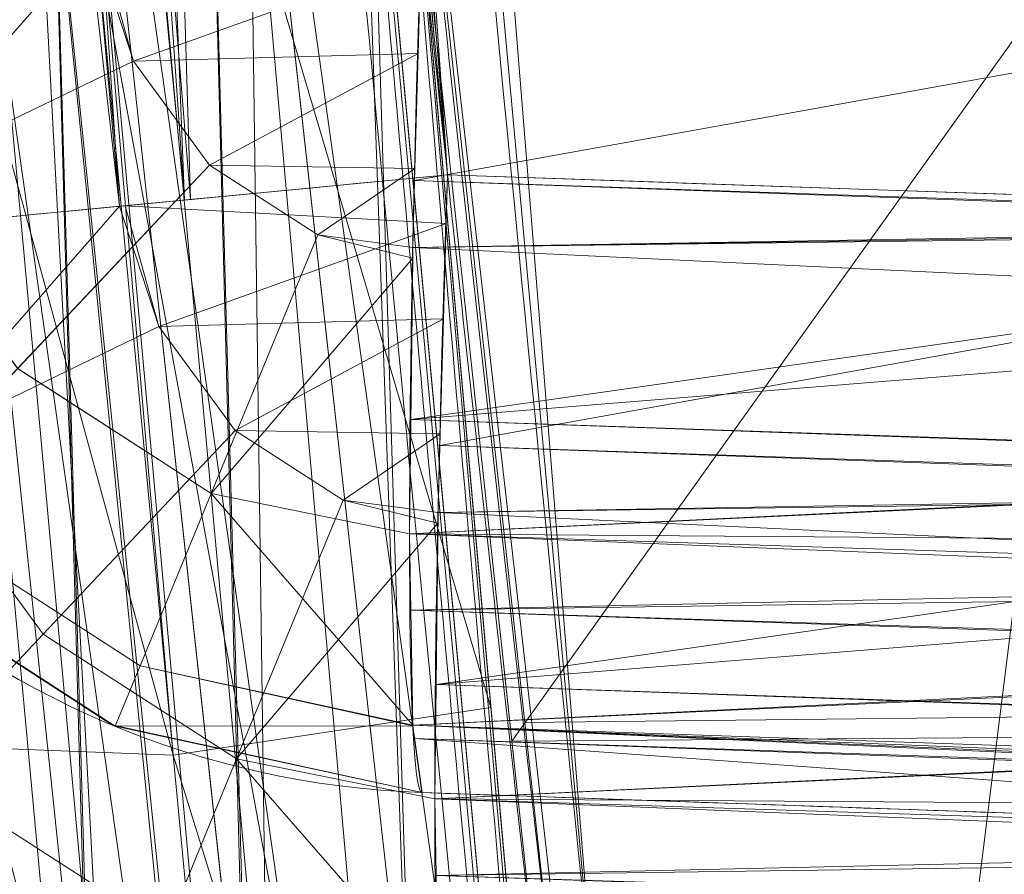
# Model space of a CAD drawing. Header units: millimetres. Extents: x -71 to 71, y -145 to 145.
# Tile 176 of 497: x -57.093 to -56.76, y -5.705 to -5.416. Entities that reach past the tile are written whole.
import ezdxf

# ---------------------------------------------------------------- set-up
doc = ezdxf.new("R2010")
doc.units = ezdxf.units.MM
doc.layers.add('1', color=7, linetype='CONTINUOUS')

msp = doc.modelspace()

# ---------------------------------------------------------------- linework, layer by layer
at = {"layer": '1', "color": 163, "linetype": 'Continuous', "lineweight": 13}
msp.add_line((-56.9571132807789, -5.677530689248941, -23.4991241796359), (-56.9571132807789, -5.677530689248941, -24.5493552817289), dxfattribs=at)
at = {"layer": '1', "color": 163, "linetype": 'Continuous', "lineweight": 13, "extrusion": (-5.23961264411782e-15, 1.156482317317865e-14, -1)}
msp.add_circle((0, 2.781752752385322e-14, 144.004626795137), 61.0180546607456, dxfattribs=at)
at = {"layer": '1', "color": 163, "linetype": 'Continuous', "lineweight": 13}
msp.add_circle((4.472976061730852e-13, 3.150668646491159e-12, -145), 60.4433756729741, dxfattribs=at)
at = {"layer": '1', "color": 163, "linetype": 'Continuous', "lineweight": 13, "extrusion": (-0.9987867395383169, 0.03487840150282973, 0.03476414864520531)}
msp.add_arc((7.361846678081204, -26.50648736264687, 55.83654883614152), 0.3, 270.2575506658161, 0, dxfattribs=at)
at = {"layer": '1', "color": 163, "linetype": 'Continuous', "lineweight": 13, "extrusion": (-0.9987867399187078, 0.03487840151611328, -0.0347641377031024)}
msp.add_arc((7.361846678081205, -21.51294955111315, 57.50691308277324), 0.3, 359.9999999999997, 89.74243129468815, dxfattribs=at)
at = {"layer": '1', "color": 163, "linetype": 'Continuous', "lineweight": 13}
for centre, start in [((-56.94664343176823, -5.377713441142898, -23.4991241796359), 185.3946855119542), ((-56.94664343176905, -5.37771344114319, -24.54935528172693), 185.3946855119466)]:
    msp.add_arc(centre, 0.3, start, 268.0000000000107, dxfattribs=at)
at = {"layer": '1', "color": 163, "linetype": 'Continuous', "lineweight": 13, "extrusion": (0.09558465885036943, -0.9954213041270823, 1.68046785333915e-05)}
msp.add_arc((-57.19999999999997, -30.69514159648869, -0.0005158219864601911), 0.3, 92.0091108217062, 180, dxfattribs=at)
at = {"layer": '1', "color": 163, "linetype": 'Continuous', "lineweight": 13, "extrusion": (-0.09558465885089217, 0.9954213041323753, 1.648514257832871e-05)}
msp.add_arc((57.19999999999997, -31.84220434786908, -0.0005249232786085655), 0.3, 272.0091125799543, 0, dxfattribs=at)
at = {"layer": '1', "color": 163, "linetype": 'Continuous', "lineweight": 13, "extrusion": (-0.9987868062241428, 0.03487840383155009, -0.03476223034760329)}
msp.add_arc((7.451222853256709, -28.70513324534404, 57.74535757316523), 0.3, 3.220160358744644e-13, 89.73928767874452, dxfattribs=at)
at = {"layer": '1', "color": 163, "linetype": 'Continuous', "lineweight": 13, "extrusion": (-0.9987868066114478, 0.0348784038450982, 0.03476221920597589)}
msp.add_arc((7.45122285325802, -33.79441520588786, 55.57142032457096), 0.3, 270.2607306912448, 0, dxfattribs=at)
at = {"layer": '1', "color": 163, "linetype": 'Continuous', "lineweight": 13, "extrusion": (0, 0, -1)}
for centre in [(56.93809860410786, -5.467442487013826, 31.84220435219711), (56.9380986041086, -5.4674424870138, 30.6951416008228)]:
    msp.add_arc(centre, 0.3, 272.0000000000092, 354.5150285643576, dxfattribs=at)
at = {"layer": '1', "color": 163, "linetype": 'Continuous', "lineweight": 13}
for points, knots in [([(-56.7869452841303, 0.541781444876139, -32.156675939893), (-56.7918971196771, 0.0228468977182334, -32.15667401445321), (-56.7897335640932, -0.496204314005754, -32.1566757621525), (-56.7694181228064, -1.63238404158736, -32.1566859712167), (-56.7483076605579, -2.24959055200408, -32.1566956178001), (-56.6826960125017, -3.54769393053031, -32.1567239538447), (-56.6359562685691, -4.228670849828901, -32.1567434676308), (-56.5603344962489, -5.10015836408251, -32.1567759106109), (-56.5427268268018, -5.29176102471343, -32.15678351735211), (-56.5241459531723, -5.48326676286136, -32.1567916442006)], [0, 0, 0, 0, 0.258036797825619, 0.258036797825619, 0.565034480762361, 0.565034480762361, 0.904339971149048, 0.904339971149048, 1, 1, 1, 1]), ([(-56.9485684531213, -5.46844288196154, -32.1420199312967), (-56.9986130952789, -4.94718059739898, -32.1420116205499), (-57.04150558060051, -4.42518209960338, -32.1420051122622), (-57.1193468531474, -3.2865532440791, -32.1419931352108), (-57.1514984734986, -2.66960108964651, -32.1419880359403), (-57.1958156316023, -1.43481741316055, -32.141979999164), (-57.2079764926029, -0.81682362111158, -32.1419770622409), (-57.2109652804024, 0.0431067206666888, -32.1419755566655), (-57.2102712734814, 0.285099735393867, -32.1419754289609), (-57.2080423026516, 0.527073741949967, -32.1419756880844)], [0, 0, 0, 0, 0.261666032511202, 0.261666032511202, 0.570298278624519, 0.570298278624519, 0.879092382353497, 0.879092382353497, 1, 1, 1, 1]), ([(-57.17595859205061, -1.98704180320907, -30.3953648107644), (-57.170824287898, -2.13480517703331, -30.3953639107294), (-57.16511722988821, -2.28254976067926, -30.3953628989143), (-57.1408184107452, -2.854150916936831, -30.3953585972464), (-57.1180831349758, -3.27785872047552, -30.3953546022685), (-57.0632042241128, -4.12450684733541, -30.39534524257), (-57.0310595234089, -4.5474996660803, -30.3953398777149), (-56.9797282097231, -5.13625033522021, -30.3953312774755), (-56.9645113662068, -5.30238221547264, -30.3953287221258), (-56.9485684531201, -5.46844278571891, -30.3953260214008)], [0, 0, 0, 0, 0.127114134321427, 0.127114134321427, 0.491889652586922, 0.491889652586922, 0.856575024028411, 0.856575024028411, 1, 1, 1, 1]), ([(-56.7116086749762, -7.837777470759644, 2.21052546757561), (-56.71057128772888, -7.837813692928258, 2.030500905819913), (-56.71266593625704, -7.811314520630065, 1.764950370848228), (-56.7223029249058, -7.725098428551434, 1.419858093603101), (-56.7365768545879, -7.603429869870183, 1.080547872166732), (-56.76149677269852, -7.394918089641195, 0.6906881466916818), (-56.80179168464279, -7.051965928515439, 0.2729513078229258), (-56.84796809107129, -6.64062990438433, -0.06464760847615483), (-56.89774973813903, -6.167982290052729, -0.3178114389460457), (-56.94759471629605, -5.6544481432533, -0.4741302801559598), (-56.9941246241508, -5.125559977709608, -0.5271734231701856), (-57.03643298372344, -4.587494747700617, -0.4753507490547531), (-57.06562924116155, -4.164497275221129, -0.3481040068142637), (-57.08599078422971, -3.838423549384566, -0.1950592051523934), (-57.10365237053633, -3.533125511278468, -0.01278709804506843), (-57.12138318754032, -3.186660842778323, 0.2696885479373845), (-57.13359954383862, -2.901638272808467, 0.6157660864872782), (-57.14040714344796, -2.717972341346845, 0.9202214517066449), (-57.14547798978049, -2.563061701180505, 1.24634367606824), (-57.14845740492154, -2.433737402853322, 1.670166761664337), (-57.14788293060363, -2.397359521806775, 2.030609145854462), (-57.1468455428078, -2.397323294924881, 2.21052546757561)], [0, 0, 0, 0, 0.0625, 0.09375, 0.125, 0.1875, 0.25, 0.3125, 0.375, 0.4375, 0.5, 0.5625, 0.625, 0.65625, 0.6875, 0.75, 0.8125, 0.84375, 0.875, 0.9375, 1, 1, 1, 1]), ([(-57.14684554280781, -2.39732329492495, 2.21052546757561), (-57.1464528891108, -2.397309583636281, 2.590795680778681), (-57.14417866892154, -2.434471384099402, 3.345052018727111), (-57.13578244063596, -2.599510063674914, 4.457998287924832), (-57.12180289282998, -2.871469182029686, 5.551849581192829), (-57.10029697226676, -3.255550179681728, 6.629106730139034), (-57.0702074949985, -3.735013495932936, 7.647101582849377), (-57.01501899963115, -4.503290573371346, 8.934733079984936), (-56.95233017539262, -5.227115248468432, 9.823448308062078), (-56.8977019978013, -5.761522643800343, 10.36042499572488)], [0, 0, 0, 0, 0.125, 0.25, 0.375, 0.5, 0.625, 0.75, 1, 1, 1, 1]), ([(-57.05313883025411, -7.154668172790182, 2.21052544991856), (-57.05313883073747, -7.154668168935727, 2.145133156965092), (-57.05401633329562, -7.147687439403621, 2.014346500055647), (-57.05924650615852, -7.105860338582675, 1.75578496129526), (-57.07210998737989, -7.002311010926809, 1.443982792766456), (-57.09559345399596, -6.808838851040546, 1.101635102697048), (-57.12528153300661, -6.55601380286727, 0.8010758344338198), (-57.15923952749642, -6.253558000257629, 0.5506917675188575), (-57.19579904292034, -5.909891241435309, 0.3600622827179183), (-57.23319439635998, -5.537206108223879, 0.2386483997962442), (-57.26973158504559, -5.146661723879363, 0.1958158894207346), (-57.30341846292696, -4.755783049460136, 0.2381073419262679), (-57.33308037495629, -4.382248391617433, 0.3591193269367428), (-57.35838613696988, -4.037477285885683, 0.5495696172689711), (-57.37888971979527, -3.733915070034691, 0.8001023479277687), (-57.39472867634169, -3.480252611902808, 1.101026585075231), (-57.40608021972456, -3.286330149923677, 1.443757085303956), (-57.41185440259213, -3.18273975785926, 1.755742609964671), (-57.41415042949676, -3.140947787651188, 2.014345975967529), (-57.4145287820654, -3.133978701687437, 2.145133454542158), (-57.41452878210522, -3.13397870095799, 2.21052546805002)], [0, 0, 0, 0, 0.03125, 0.0625, 0.125, 0.1875, 0.25, 0.3125, 0.375, 0.4375, 0.5, 0.5625, 0.625, 0.6875, 0.75, 0.8125, 0.875, 0.9375, 0.96875, 1, 1, 1, 1]), ([(-57.1254445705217, -3.417444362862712, 2.21052546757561), (-57.12544421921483, -3.417444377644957, 1.98351067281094), (-57.1211214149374, -3.484219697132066, 1.653117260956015), (-57.10631454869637, -3.697559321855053, 1.255795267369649), (-57.09071129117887, -3.910991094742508, 0.9971400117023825), (-57.0705825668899, -4.169856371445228, 0.7857143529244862), (-57.0457347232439, -4.468499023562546, 0.6270618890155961), (-57.01725762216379, -4.786337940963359, 0.5314884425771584), (-56.98488096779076, -5.122622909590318, 0.4990928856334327), (-56.95057843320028, -5.453318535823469, 0.5322680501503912), (-56.914857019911, -5.774367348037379, 0.6300292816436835), (-56.87957413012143, -6.069982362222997, 0.7884645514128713), (-56.84659873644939, -6.32706753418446, 0.9996346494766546), (-56.81696754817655, -6.541362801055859, 1.260930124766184), (-56.79295070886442, -6.697890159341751, 1.553950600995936), (-56.77513805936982, -6.795925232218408, 1.877587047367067), (-56.76817424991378, -6.817600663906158, 2.098111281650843), (-56.7659400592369, -6.81752265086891, 2.21052546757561)], [0, 0, 0, 0, 0.125, 0.1875, 0.25, 0.3125, 0.375, 0.4375, 0.5, 0.5625, 0.625, 0.6875, 0.75, 0.8125, 0.875, 0.9375, 1, 1, 1, 1]), ([(-56.98108536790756, -5.118451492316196, 6.089096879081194), (-56.96667860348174, -5.297914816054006, 6.08903988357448), (-56.94420143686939, -5.562599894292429, 6.062569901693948), (-56.91276213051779, -5.906358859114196, 5.976837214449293), (-56.8884272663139, -6.160249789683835, 5.886075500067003), (-56.86451190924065, -6.400209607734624, 5.772803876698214), (-56.83316841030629, -6.703722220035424, 5.591244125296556), (-56.79535580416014, -7.052321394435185, 5.305878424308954), (-56.76371799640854, -7.333372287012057, 4.964667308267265), (-56.74266951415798, -7.519088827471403, 4.656022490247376), (-56.72992417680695, -7.633025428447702, 4.41583386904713), (-56.7201280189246, -7.723479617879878, 4.164326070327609), (-56.71135953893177, -7.811139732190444, 3.817076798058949), (-56.71003658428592, -7.837832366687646, 3.548539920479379), (-56.7116086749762, -7.837777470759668, 3.3684217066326)], [0, 0, 0, 0, 0.125, 0.1875, 0.25, 0.3125, 0.375, 0.5, 0.625, 0.6875, 0.75, 0.8125, 0.875, 1, 1, 1, 1]), ([(-56.9571132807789, -5.677530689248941, -24.5493552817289), (-56.8731684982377, -5.6804621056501, -24.5522770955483), (-56.789223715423, -5.68339352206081, -24.5551989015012), (-56.6276351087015, -5.68903632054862, -24.5608231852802), (-56.5499912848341, -5.691747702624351, -24.5635256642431), (-56.4723474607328, -5.69445908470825, -24.5662281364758)], [0, 0, 0, 0, 0.51949691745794, 0.51949691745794, 1, 1, 1, 1]), ([(-56.4723474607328, -5.69445908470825, -23.4822513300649), (-56.5499912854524, -5.69174770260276, -23.4849538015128), (-56.6276351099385, -5.68903632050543, -23.48765627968), (-56.78922371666, -5.683393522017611, -23.4932805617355), (-56.873168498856, -5.68046210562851, -23.4962023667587), (-56.9571132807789, -5.677530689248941, -23.4991241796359)], [0, 0, 0, 0, 0.480503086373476, 0.480503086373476, 1, 1, 1, 1])]:
    msp.add_open_spline(points, degree=3, knots=knots, dxfattribs=at)
for points in [[(-57.43604198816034, -2.711286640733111, 2.21052546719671), (-57.43604198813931, -2.711286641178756, 2.051314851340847), (-57.43454325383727, -2.743878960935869, 1.733180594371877), (-57.42764636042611, -2.885203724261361, 1.274842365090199), (-57.41592322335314, -3.112185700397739, 0.8521842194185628), (-57.39875051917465, -3.417210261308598, 0.4821716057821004), (-57.37542958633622, -3.789990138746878, 0.1810631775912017), (-57.34585152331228, -4.21381808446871, -0.04173136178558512), (-57.31052597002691, -4.671970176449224, -0.1797521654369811), (-57.26990141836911, -5.147746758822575, -0.226373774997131), (-57.22503697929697, -5.623055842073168, -0.1788722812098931), (-57.1781222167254, -6.079913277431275, -0.04030314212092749), (-57.13167282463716, -6.501986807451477, 0.1827833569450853), (-57.08815495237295, -6.872882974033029, 0.4839481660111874), (-57.05053049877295, -7.177118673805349, 0.8531019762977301), (-57.02142797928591, -7.403776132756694, 1.275063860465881), (-57.00289445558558, -7.544912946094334, 1.733189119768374), (-56.99852245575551, -7.577494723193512, 2.051310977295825), (-56.9985224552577, -7.57749472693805, 2.21052546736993)], [(-56.8656124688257, -6.484665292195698, 9.640692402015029), (-56.89105853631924, -6.258546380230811, 9.413492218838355), (-56.93657715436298, -5.830058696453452, 8.94188728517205), (-56.99108107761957, -5.257599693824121, 8.183707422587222), (-57.03417587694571, -4.754505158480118, 7.376363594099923), (-57.05644459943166, -4.465900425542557, 6.803032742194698), (-57.06613932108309, -4.334678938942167, 6.509544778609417)], [(-56.7659400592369, -6.817522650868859, 3.3684217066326), (-56.76745882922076, -6.817575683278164, 3.48057085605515), (-56.77325024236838, -6.795006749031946, 3.704828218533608), (-56.7894343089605, -6.697682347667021, 4.025473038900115), (-56.81268861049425, -6.538240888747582, 4.322477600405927), (-56.8412988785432, -6.326920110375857, 4.579183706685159), (-56.87447906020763, -6.065464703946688, 4.793201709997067), (-56.90957905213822, -5.77301386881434, 4.949199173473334), (-56.94601488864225, -5.450453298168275, 5.046925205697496), (-56.96948726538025, -5.230564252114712, 5.068742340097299), (-56.9810853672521, -5.118451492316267, 5.068797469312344)], [(-56.9985224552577, -7.57749472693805, 3.36842170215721), (-56.99852245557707, -7.577494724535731, 3.527775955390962), (-57.00284771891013, -7.545268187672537, 3.846287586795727), (-57.02138072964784, -7.404148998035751, 4.304933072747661), (-57.05059889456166, -7.176606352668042, 4.726870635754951), (-57.08828054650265, -6.871502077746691, 5.095847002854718), (-57.13184265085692, -6.500360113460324, 5.397459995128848), (-57.1784744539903, -6.077902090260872, 5.621074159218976), (-57.22528217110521, -5.620249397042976, 5.758310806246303), (-57.25515763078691, -5.303047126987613, 5.789283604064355), (-57.26941244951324, -5.144355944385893, 5.78928109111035)], [(-57.26941244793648, -5.144355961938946, 5.368613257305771), (-57.25762705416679, -5.275556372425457, 5.368611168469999), (-57.23305842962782, -5.538500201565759, 5.345908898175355), (-57.1949908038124, -5.918606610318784, 5.236541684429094), (-57.15786007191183, -6.266140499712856, 5.04729358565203), (-57.12360141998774, -6.570476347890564, 4.794254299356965), (-57.09342480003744, -6.826986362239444, 4.492276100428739), (-57.06993830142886, -7.019865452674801, 4.14548139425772), (-57.05607185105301, -7.131512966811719, 3.764263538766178), (-57.05313883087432, -7.154668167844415, 3.500144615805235), (-57.05313883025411, -7.154668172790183, 3.368421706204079)], [(-56.9485684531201, -5.46844278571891, -30.3953260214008), (-56.8070942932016, -5.4733840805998, -30.3904020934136), (-56.6656201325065, -5.47832537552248, -30.3854781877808), (-56.5241459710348, -5.48326667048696, -30.380554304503)], [(-56.5241459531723, -5.48326676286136, -32.1567916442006), (-56.6656201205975, -5.47832546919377, -32.1518677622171), (-56.80709428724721, -5.4733841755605, -32.1469438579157), (-56.9485684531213, -5.46844288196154, -32.1420199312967)]]:
    msp.add_open_spline(points, degree=3, dxfattribs=at)
for points in [[(24.58453550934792, 55.21777272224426, -144.9999958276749), (-60.11226028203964, -6.318053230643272, -144.9999958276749), (-57.48506635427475, 18.67802999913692, -144.9999958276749)], [(24.58453550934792, 55.21777272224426, -144.9999958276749), (-35.52772477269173, -48.89971762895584, -144.9999958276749), (-52.34549939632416, -30.22168762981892, -144.9999958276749), (-60.11226028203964, -6.318053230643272, -144.9999958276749)], [(-55.53851276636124, -9.792938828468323, -124.3697926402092), (-55.53851276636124, 9.792938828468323, -124.3697926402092), (-62.41567805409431, 2.68591521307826, -124.4758814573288)], [(-62.41567805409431, 2.68591521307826, -124.4758814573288), (-63.01534175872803, -11.33249048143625, -124.5197132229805), (-55.53851276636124, -9.792938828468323, -124.3697926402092)], [(-57.03752115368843, -5.476984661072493, -32.12137520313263), (-57.24701657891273, -2.478001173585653, -32.12478384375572), (-57.15695768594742, -2.474102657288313, -32.14198350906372)], [(-56.73559382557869, -2.474254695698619, -32.15670213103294), (-56.52414634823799, -5.483266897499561, -32.15679153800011), (-56.94856867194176, -5.468443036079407, -32.14202076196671), (-57.15695768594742, -2.47408845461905, -32.14198723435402)], [(-57.15695768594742, -2.474102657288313, -32.14198350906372), (-56.94856867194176, -5.468443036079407, -32.14202076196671), (-57.03752115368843, -5.476984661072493, -32.12137520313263)], [(-57.32768401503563, -2.481493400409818, -32.08112344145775), (-57.24701657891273, -2.478001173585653, -32.12478384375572), (-57.03752115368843, -5.476984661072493, -32.12137520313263)], [(-57.03752115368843, -5.476984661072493, -32.12137520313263), (-57.05959349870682, -5.479104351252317, -32.11625292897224), (-57.32768401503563, -2.481493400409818, -32.08112344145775)], [(-57.05959349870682, -5.479104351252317, -32.11625292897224), (-57.15293064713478, -5.488067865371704, -32.05058351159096), (-57.32768401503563, -2.481493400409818, -32.08112344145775)], [(-57.08880349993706, -3.729474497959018, -30.39534948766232), (-57.17688798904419, -3.735230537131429, -30.41188977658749), (-57.03559145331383, -5.476799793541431, -30.41552193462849)], [(-57.03559145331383, -5.476799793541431, -30.41552193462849), (-56.94856867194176, -5.468442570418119, -30.39532527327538), (-57.08880349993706, -3.729474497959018, -30.39534948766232)], [(-57.08880349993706, -3.729474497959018, -30.39534948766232), (-56.94856867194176, -5.468442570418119, -30.39532527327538), (-56.52414634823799, -5.483266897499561, -30.38055449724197), (-56.66593834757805, -3.744257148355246, -30.3806159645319)], [(-57.17688798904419, -3.735230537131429, -30.41188977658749), (-57.25814029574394, -3.740539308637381, -30.45531176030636), (-57.05959349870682, -5.479104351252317, -30.42109310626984)], [(-57.05959349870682, -5.479104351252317, -30.42109310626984), (-57.03559145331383, -5.476799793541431, -30.41552193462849), (-57.17688798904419, -3.735230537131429, -30.41188977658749)], [(-57.25814029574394, -3.740539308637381, -30.45531176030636), (-57.15293064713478, -5.488067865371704, -30.48676066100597), (-57.05959349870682, -5.479104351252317, -30.42109310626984)], [(-57.02925100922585, -4.329761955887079, 8.602997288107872), (-57.14075267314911, -4.353323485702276, 8.59126728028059), (-57.00936168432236, -5.785751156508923, 10.34798286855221)], [(-57.00936168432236, -5.785751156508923, 10.34798286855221), (-56.89770355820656, -5.761522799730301, 10.36042533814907), (-57.02925100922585, -4.329761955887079, 8.602997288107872)], [(-56.86561390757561, -6.48466544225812, 9.640692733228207), (-57.06613883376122, -4.334678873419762, 6.509544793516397), (-56.60021677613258, -4.360046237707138, 6.526408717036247)], [(-57.14075267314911, -4.353323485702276, 8.59126728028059), (-57.1943037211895, -4.38012508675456, 8.575727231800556), (-57.06298351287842, -5.810587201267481, 10.3288721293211)], [(-57.06298351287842, -5.810587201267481, 10.3288721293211), (-57.00936168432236, -5.785751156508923, 10.34798286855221), (-57.14075267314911, -4.353323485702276, 8.59126728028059)], [(-56.60021677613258, -4.360046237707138, 6.526408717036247), (-56.39185383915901, -6.496423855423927, 9.629054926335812), (-56.86561390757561, -6.48466544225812, 9.640692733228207)], [(-57.1100041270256, -5.84319094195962, 10.30134223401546), (-57.06298351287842, -5.810587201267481, 10.3288721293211), (-57.1943037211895, -4.38012508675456, 8.575727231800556)], [(-56.89770355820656, -5.761522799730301, 10.36042533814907), (-56.51869252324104, -5.752164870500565, 10.36978513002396), (-56.6004253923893, -4.695768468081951, 8.782832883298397), (-56.98293820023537, -4.706420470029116, 8.775194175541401)], [(-56.93385377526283, -5.648699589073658, 5.98361948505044), (-56.98108673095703, -5.118451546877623, 6.089096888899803), (-57.0879727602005, -5.128053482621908, 6.064306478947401)], [(-56.96063488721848, -5.781513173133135, 4.938807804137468), (-57.03422427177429, -5.123225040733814, 5.075490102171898), (-56.98108673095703, -5.118451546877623, 5.068797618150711)], [(-56.98108673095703, -5.118451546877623, 5.068797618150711), (-56.90625309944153, -5.774627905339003, 4.933258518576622), (-56.96063488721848, -5.781513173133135, 4.938807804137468)], [(-56.51455000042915, -5.649351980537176, 4.948858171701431), (-56.92233890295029, -5.653769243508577, 4.962227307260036), (-56.98108673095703, -5.118451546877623, 5.068797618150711), (-56.55835196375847, -5.118497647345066, 5.054035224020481)], [(-56.90491199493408, -5.973633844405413, 5.918983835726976), (-56.46410584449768, -5.978529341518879, 5.933397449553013), (-56.55835196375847, -5.118497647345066, 6.103858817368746), (-56.98108673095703, -5.118451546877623, 6.089096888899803)], [(-56.9845587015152, -5.121691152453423, 0.5100213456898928), (-57.03417956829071, -5.123664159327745, 0.5034583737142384), (-56.96162208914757, -5.772408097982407, 0.635434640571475)], [(-56.96162208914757, -5.772408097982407, 0.635434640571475), (-56.91536143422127, -5.766119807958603, 0.6393371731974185), (-56.9845587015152, -5.121691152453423, 0.5100213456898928)], [(-57.01585859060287, -5.792892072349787, 4.954357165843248), (-57.08815529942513, -5.128069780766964, 5.092799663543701), (-57.03422427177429, -5.123225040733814, 5.075490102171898)], [(-57.03417956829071, -5.123664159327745, 0.5034583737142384), (-57.08811059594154, -5.128513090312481, 0.4861494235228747), (-57.016771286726, -5.784055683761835, 0.6207171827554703)], [(-57.03422427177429, -5.123225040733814, 5.075490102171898), (-56.96063488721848, -5.781513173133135, 4.938807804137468), (-57.01585859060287, -5.792892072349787, 4.954357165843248)], [(-57.016771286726, -5.784055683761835, 0.6207171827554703), (-56.96162208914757, -5.772408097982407, 0.635434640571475), (-57.03417956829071, -5.123664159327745, 0.5034583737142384)], [(-57.03381076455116, -5.12832822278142, -0.5034427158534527), (-56.9806769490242, -5.123563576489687, -0.5101432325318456), (-56.88993260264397, -6.160153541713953, -0.2993391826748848)], [(-57.04135075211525, -5.664810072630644, 6.007361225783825), (-57.09217488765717, -5.128430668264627, 6.063331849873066), (-57.18556791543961, -5.136820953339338, 5.997663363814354)], [(-57.06852301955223, -5.808754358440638, 4.980512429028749), (-57.13972449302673, -5.132702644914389, 5.121285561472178), (-57.08815529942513, -5.128069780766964, 5.092799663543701)], [(-57.08811059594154, -5.128513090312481, 0.4861494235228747), (-57.13968351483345, -5.133153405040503, 0.457663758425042), (-57.06938728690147, -5.800042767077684, 0.5950538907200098)], [(-57.04135075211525, -5.664810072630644, 6.007361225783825), (-57.0879727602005, -5.128053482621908, 6.064306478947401), (-57.09217488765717, -5.128430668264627, 6.063331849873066)], [(-57.08815529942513, -5.128069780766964, 5.092799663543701), (-57.01585859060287, -5.792892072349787, 4.954357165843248), (-57.06852301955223, -5.808754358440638, 4.980512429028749)], [(-57.06938728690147, -5.800042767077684, 0.5950538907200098), (-57.016771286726, -5.784055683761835, 0.6207171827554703), (-57.08811059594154, -5.128513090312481, 0.4861494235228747)], [(-57.0879727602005, -5.128053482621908, 6.064306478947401), (-57.04135075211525, -5.664810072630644, 6.007361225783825), (-56.93385377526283, -5.648699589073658, 5.98361948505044)], [(-57.0877343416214, -5.133144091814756, -0.4861272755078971), (-57.03381076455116, -5.12832822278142, -0.5034427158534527), (-56.94180727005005, -6.162565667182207, -0.2913805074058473)], [(-56.88993260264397, -6.160153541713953, -0.2993391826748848), (-56.94180727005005, -6.162565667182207, -0.2913805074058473), (-57.03381076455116, -5.12832822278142, -0.5034427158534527)], [(-57.13972449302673, -5.132702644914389, 5.121285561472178), (-57.06852301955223, -5.808754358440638, 4.980512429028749), (-57.1502186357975, -5.494934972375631, 5.122211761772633)], [(-57.1158230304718, -5.819755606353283, 0.5590434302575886), (-57.06938728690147, -5.800042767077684, 0.5950538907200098), (-57.13968351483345, -5.133153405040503, 0.457663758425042)], [(-57.13929980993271, -5.137727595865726, -0.4576384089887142), (-57.0877343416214, -5.133144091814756, -0.4861272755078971), (-56.99439719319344, -6.161133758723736, -0.2740978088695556)], [(-56.94180727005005, -6.162565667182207, -0.2913805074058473), (-56.99439719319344, -6.161133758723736, -0.2740978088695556), (-57.0877343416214, -5.133144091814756, -0.4861272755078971)], [(-57.18556791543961, -5.136820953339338, 5.997663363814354), (-57.13783204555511, -5.661135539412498, 5.940693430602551), (-57.04135075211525, -5.664810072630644, 6.007361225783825)], [(-57.18513950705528, -5.141776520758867, -0.4186937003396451), (-57.13929980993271, -5.137727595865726, -0.4576384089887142), (-57.04480409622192, -6.155391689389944, -0.247146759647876)], [(-56.99439719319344, -6.161133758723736, -0.2740978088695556), (-57.04480409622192, -6.155391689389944, -0.247146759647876), (-57.13929980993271, -5.137727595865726, -0.4576384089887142)], [(-57.22229927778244, -5.145029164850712, -0.3713353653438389), (-57.18513950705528, -5.141776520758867, -0.4186937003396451), (-57.08992853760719, -6.145297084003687, -0.2112453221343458)], [(-57.04480409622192, -6.155391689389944, -0.247146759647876), (-57.08992853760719, -6.145297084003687, -0.2112453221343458), (-57.18513950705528, -5.141776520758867, -0.4186937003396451)], [(-56.55623972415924, -5.141975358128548, 0.5372235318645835), (-56.98222666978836, -5.143420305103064, 0.5143816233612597), (-56.92673847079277, -5.660168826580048, 0.6180763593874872)], [(-56.92673847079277, -5.660168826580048, 0.6180763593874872), (-56.51533976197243, -5.657107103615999, 0.6259927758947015), (-56.55623972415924, -5.141975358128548, 0.5372235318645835)], [(-57.08992853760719, -6.145297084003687, -0.2112453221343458), (-57.12704360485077, -6.13130209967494, -0.1681888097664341), (-57.22229927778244, -5.145029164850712, -0.3713353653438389)], [(-56.99010193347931, -5.160009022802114, -0.5024793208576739), (-56.53652548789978, -5.160302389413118, -0.5182753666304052), (-56.44863843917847, -5.993570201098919, -0.3515271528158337), (-56.91370368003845, -5.988321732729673, -0.3363394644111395)], [(-57.18712881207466, -5.205085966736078, 8.229252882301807), (-57.0620633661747, -6.436476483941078, 9.710211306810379), (-57.12545663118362, -6.377424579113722, 9.775933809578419)], [(-56.9714792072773, -6.473860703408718, 9.663065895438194), (-57.18712881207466, -5.205085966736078, 8.229252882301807), (-57.09266662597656, -5.253165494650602, 8.190451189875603)], [(-56.9714792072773, -6.473860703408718, 9.663065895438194), (-57.0620633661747, -6.436476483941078, 9.710211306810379), (-57.18712881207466, -5.205085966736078, 8.229252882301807)], [(-57.09266662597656, -5.253165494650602, 8.190451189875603), (-56.96588009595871, -5.409636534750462, 8.075066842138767), (-56.86561390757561, -6.48466544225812, 9.640692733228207)], [(-57.09266662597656, -5.253165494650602, 8.190451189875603), (-56.96788057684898, -6.474228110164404, 9.662305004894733), (-56.9714792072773, -6.473860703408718, 9.663065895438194)], [(-56.86561390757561, -6.48466544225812, 9.640692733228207), (-56.96788057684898, -6.474228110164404, 9.662305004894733), (-57.09266662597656, -5.253165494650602, 8.190451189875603)], [(-56.53278157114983, -5.393518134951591, -23.18453975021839), (-56.95711448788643, -5.378697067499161, -23.19930866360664), (-56.95966631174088, -5.470316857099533, -23.21790345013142)], [(-56.95966631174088, -5.470316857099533, -24.83057603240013), (-56.95711448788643, -5.378697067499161, -24.8491708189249), (-56.53278157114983, -5.393517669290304, -24.86393973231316)], [(-57.06815421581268, -5.389183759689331, -23.22507463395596), (-57.16150626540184, -5.398000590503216, -23.29074405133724), (-57.14011564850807, -5.471151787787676, -23.2897512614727)], [(-57.14011937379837, -5.471150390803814, -24.75872822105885), (-57.16150626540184, -5.398000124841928, -24.75773543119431), (-57.06815421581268, -5.389183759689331, -24.82340484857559)], [(-57.06815421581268, -5.389183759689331, -24.82340484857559), (-57.05484375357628, -5.429967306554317, -24.8242411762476), (-57.14011937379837, -5.471150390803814, -24.75872822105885)], [(-57.14011564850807, -5.471151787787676, -23.2897512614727), (-57.05484002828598, -5.429967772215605, -23.22423830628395), (-57.06815421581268, -5.389183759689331, -23.22507463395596)], [(-57.05484002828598, -5.429967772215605, -23.22423830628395), (-57.0661798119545, -5.388997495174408, -23.22461642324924), (-57.06815421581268, -5.389183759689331, -23.22507463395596)], [(-57.06815421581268, -5.389183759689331, -24.82340484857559), (-57.0661798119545, -5.388997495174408, -24.8238630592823), (-57.05484375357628, -5.429967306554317, -24.8242411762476)], [(-57.0661798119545, -5.388997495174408, -23.22461642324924), (-57.05484002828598, -5.429967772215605, -23.22423830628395), (-56.95756897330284, -5.395105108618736, -23.20263907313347)], [(-56.95756897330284, -5.395105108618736, -24.84584040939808), (-57.05484375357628, -5.429967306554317, -24.8242411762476), (-57.0661798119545, -5.388997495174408, -24.8238630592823)], [(-57.05484375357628, -5.429967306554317, -24.8242411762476), (-56.95756897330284, -5.395105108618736, -24.84584040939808), (-56.95847049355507, -5.427396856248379, -24.83928762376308)], [(-56.95847049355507, -5.427396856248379, -23.20919185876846), (-56.95756897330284, -5.395105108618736, -23.20263907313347), (-57.05484002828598, -5.429967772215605, -23.22423830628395)], [(-56.53278157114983, -5.393517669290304, -24.86393973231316), (-56.51212483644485, -5.486437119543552, -24.84921365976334), (-56.95966631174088, -5.470316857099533, -24.83057603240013)], [(-56.95966631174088, -5.470316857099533, -23.21790345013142), (-56.51240795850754, -5.485481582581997, -23.20378459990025), (-56.53278157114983, -5.393518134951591, -23.18453975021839)], [(-56.95847049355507, -5.427396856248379, -24.83928762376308), (-57.02907219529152, -5.465136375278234, -24.8242411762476), (-57.05484375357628, -5.429967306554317, -24.8242411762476)], [(-57.05484002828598, -5.429967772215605, -23.22423830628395), (-57.02907219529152, -5.465136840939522, -23.22423830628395), (-56.95847049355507, -5.427396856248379, -23.20919185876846)], [(-56.95955455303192, -5.466366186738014, -23.2171006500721), (-56.95847049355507, -5.427396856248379, -23.20919185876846), (-57.02907219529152, -5.465136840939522, -23.22423830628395)], [(-57.02907219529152, -5.465136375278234, -24.8242411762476), (-56.95847049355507, -5.427396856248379, -24.83928762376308), (-56.95955455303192, -5.466365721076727, -24.83137883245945)], [(-57.09404125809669, -5.534037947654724, -24.75872822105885), (-57.14011937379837, -5.471150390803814, -24.75872822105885), (-57.05484375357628, -5.429967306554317, -24.8242411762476), (-57.02907219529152, -5.465136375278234, -24.8242411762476)], [(-57.02907219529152, -5.465136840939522, -23.22423830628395), (-57.05484002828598, -5.429967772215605, -23.22423830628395), (-57.14011564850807, -5.471151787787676, -23.2897512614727), (-57.0940375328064, -5.534038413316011, -23.2897512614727)], [(-57.02855437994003, -5.576342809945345, -24.75872822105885), (-57.09404125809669, -5.534037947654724, -24.75872822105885), (-57.02907219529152, -5.465136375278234, -24.8242411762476), (-56.99245259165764, -5.488794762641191, -24.8242411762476)], [(-56.99245259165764, -5.488794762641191, -23.22423830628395), (-57.02907219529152, -5.465136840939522, -23.22423830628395), (-57.0940375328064, -5.534038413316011, -23.2897512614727), (-57.02855437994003, -5.576342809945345, -23.2897512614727)], [(-56.95955455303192, -5.466365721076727, -24.83137883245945), (-56.99245259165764, -5.488794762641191, -24.8242411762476), (-57.02907219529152, -5.465136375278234, -24.8242411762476)], [(-57.02907219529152, -5.465136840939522, -23.22423830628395), (-56.99245259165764, -5.488794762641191, -23.22423830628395), (-56.95955455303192, -5.466366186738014, -23.2171006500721)], [(-56.94902688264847, -5.484876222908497, -30.39866127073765), (-56.94856867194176, -5.468442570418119, -30.39532527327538), (-57.05761909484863, -5.478914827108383, -30.42063489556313)], [(-57.05761909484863, -5.478914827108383, -32.11671113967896), (-56.94856867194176, -5.468443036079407, -32.14202076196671), (-56.94902688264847, -5.484876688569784, -32.13868290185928)], [(-56.99245259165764, -5.488794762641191, -24.8242411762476), (-56.95955455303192, -5.466365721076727, -24.83137883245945), (-56.96029961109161, -5.493045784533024, -24.82596412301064)], [(-56.96029961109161, -5.493045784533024, -23.22251535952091), (-56.95955455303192, -5.466366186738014, -23.2171006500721), (-56.99245259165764, -5.488794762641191, -23.22423830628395)], [(-56.52414634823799, -5.483266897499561, -30.38055449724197), (-56.94856867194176, -5.468442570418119, -30.39532527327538), (-56.9511204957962, -5.560058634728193, -30.41392378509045)], [(-56.9511204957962, -5.560058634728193, -32.12342038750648), (-56.94856867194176, -5.468443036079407, -32.14202076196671), (-56.52414634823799, -5.483266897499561, -32.15679153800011)], [(-56.51240795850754, -5.485481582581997, -23.20378459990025), (-56.95966631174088, -5.470316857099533, -23.21790345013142), (-56.96029961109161, -5.493045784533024, -23.22251535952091)], [(-56.96029961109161, -5.493045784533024, -24.82596412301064), (-56.95966631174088, -5.470316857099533, -24.83057603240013), (-56.51212483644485, -5.486437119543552, -24.84921365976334)], [(-57.13146179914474, -5.561109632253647, -32.05157816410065), (-57.15293064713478, -5.488067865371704, -32.05058351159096), (-57.05959349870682, -5.479104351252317, -32.11625292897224)], [(-57.05959349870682, -5.479104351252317, -30.42109310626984), (-57.15293064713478, -5.488067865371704, -30.48676066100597), (-57.13146179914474, -5.561108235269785, -30.48576973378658)], [(-57.05959349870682, -5.479104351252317, -32.11625292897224), (-57.04623460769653, -5.519825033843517, -32.1170911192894), (-57.13146179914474, -5.561109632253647, -32.05157816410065)], [(-57.13146179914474, -5.561108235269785, -30.48576973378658), (-57.04623833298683, -5.51982456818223, -30.42025491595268), (-57.05959349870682, -5.479104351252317, -30.42109310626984)], [(-57.05959349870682, -5.479104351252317, -32.11625292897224), (-57.05761909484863, -5.478914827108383, -32.11671113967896), (-57.04623460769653, -5.519825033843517, -32.1170911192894)], [(-57.04623833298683, -5.51982456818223, -30.42025491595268), (-57.05761909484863, -5.478914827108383, -30.42063489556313), (-57.05959349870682, -5.479104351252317, -30.42109310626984)], [(-56.94902688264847, -5.484876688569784, -32.13868290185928), (-57.04623460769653, -5.519825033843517, -32.1170911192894), (-57.05761909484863, -5.478914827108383, -32.11671113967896)], [(-57.05761909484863, -5.478914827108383, -30.42063489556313), (-57.04623833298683, -5.51982456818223, -30.42025491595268), (-56.94902688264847, -5.484876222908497, -30.39866127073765)], [(-56.9499246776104, -5.517167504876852, -30.40521778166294), (-56.94902688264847, -5.484876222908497, -30.39866127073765), (-57.04623833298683, -5.51982456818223, -30.42025491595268)], [(-57.04623460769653, -5.519825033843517, -32.1170911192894), (-56.94902688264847, -5.484876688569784, -32.13868290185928), (-56.9499246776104, -5.517167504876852, -32.13213011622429)], [(-56.96029961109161, -5.493045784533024, -23.22251535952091), (-56.5059632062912, -5.51457516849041, -23.20987358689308), (-56.51240795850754, -5.485481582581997, -23.20378459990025)], [(-56.52414634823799, -5.483266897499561, -32.15679153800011), (-56.50318786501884, -5.576204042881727, -32.14216977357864), (-56.9511204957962, -5.560058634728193, -32.12342038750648)], [(-56.9511204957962, -5.560058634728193, -30.41392378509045), (-56.50348216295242, -5.575230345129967, -30.39980679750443), (-56.52414634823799, -5.483266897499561, -30.38055449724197)], [(-56.9603405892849, -5.496611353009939, -23.22491072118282), (-56.99245259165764, -5.488794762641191, -23.22423830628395), (-57.02855437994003, -5.576342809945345, -23.2897512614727)], [(-57.02855437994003, -5.576342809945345, -24.75872822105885), (-56.99245259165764, -5.488794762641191, -24.8242411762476), (-56.9603405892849, -5.496611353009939, -24.82356876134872)], [(-56.99245259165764, -5.488794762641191, -23.22423830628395), (-56.9603405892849, -5.496611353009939, -23.22491072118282), (-56.96029961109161, -5.493045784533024, -23.22251535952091)], [(-56.96029961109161, -5.493045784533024, -24.82596412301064), (-56.9603405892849, -5.496611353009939, -24.82356876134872), (-56.99245259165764, -5.488794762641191, -24.8242411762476)], [(-56.96097016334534, -5.551239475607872, -24.78687465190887), (-56.96029961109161, -5.493045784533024, -24.82596412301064), (-56.51192367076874, -5.487346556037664, -24.8490683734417)], [(-56.51192367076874, -5.487346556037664, -24.8490683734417), (-56.49466812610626, -5.567679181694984, -24.8027890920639), (-56.96097016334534, -5.551239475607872, -24.78687465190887)], [(-56.51212483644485, -5.486437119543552, -24.84921365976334), (-56.51192367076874, -5.487346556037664, -24.8490683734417), (-56.96029961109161, -5.493045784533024, -24.82596412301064)], [(-57.06852301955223, -5.808754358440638, 4.980512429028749), (-57.11496621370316, -5.828509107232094, 5.016610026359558), (-57.1502186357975, -5.494934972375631, 5.122211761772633)], [(-56.5059632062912, -5.51457516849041, -23.20987358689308), (-56.96029961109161, -5.493045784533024, -23.22251535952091), (-56.96097016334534, -5.551239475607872, -23.26160483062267)], [(-57.02855437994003, -5.576342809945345, -23.2897512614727), (-56.96141719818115, -5.589935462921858, -23.28759804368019), (-56.9603405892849, -5.496611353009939, -23.22491072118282)], [(-56.9603405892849, -5.496611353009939, -24.82356876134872), (-56.96141719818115, -5.589935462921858, -24.76088143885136), (-57.02855437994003, -5.576342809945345, -24.75872822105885)], [(-56.96097016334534, -5.551239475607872, -23.26160483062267), (-56.49478733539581, -5.567179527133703, -23.24564941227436), (-56.5059632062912, -5.51457516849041, -23.20987358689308)], [(-57.04623833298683, -5.51982456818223, -30.42025491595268), (-57.02045932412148, -5.55493077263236, -30.42025491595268), (-56.9499246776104, -5.517167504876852, -30.40521778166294)], [(-56.9499246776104, -5.517167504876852, -32.13213011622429), (-57.02045932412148, -5.554931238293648, -32.1170911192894), (-57.04623460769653, -5.519825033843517, -32.1170911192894)], [(-57.02045932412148, -5.554931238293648, -32.1170911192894), (-56.9499246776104, -5.517167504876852, -32.13213011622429), (-56.95101246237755, -5.556121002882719, -32.12422132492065)], [(-56.95101246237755, -5.556121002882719, -30.41312471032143), (-56.9499246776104, -5.517167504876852, -30.40521778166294), (-57.02045932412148, -5.55493077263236, -30.42025491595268)], [(-57.02045932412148, -5.55493077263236, -30.42025491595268), (-57.04623833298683, -5.51982456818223, -30.42025491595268), (-57.13146179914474, -5.561108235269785, -30.48576973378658), (-57.08537250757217, -5.623883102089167, -30.48576973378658)], [(-57.08537250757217, -5.623883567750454, -32.05157816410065), (-57.13146179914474, -5.561109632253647, -32.05157816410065), (-57.04623460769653, -5.519825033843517, -32.1170911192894), (-57.02045932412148, -5.554931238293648, -32.1170911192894)], [(-57.05258995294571, -5.634625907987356, -24.66236613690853), (-57.13728815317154, -5.579907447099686, -24.66236613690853), (-57.09404125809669, -5.534037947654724, -24.75872822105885), (-57.02855437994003, -5.576342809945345, -24.75872822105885)], [(-57.02855437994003, -5.576342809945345, -23.2897512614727), (-57.0940375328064, -5.534038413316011, -23.2897512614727), (-57.13728815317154, -5.57990837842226, -23.38611334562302), (-57.05258622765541, -5.634625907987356, -23.38611334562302)], [(-56.49478733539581, -5.567179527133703, -23.24564941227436), (-56.96097016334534, -5.551239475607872, -23.26160483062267), (-56.96141719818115, -5.589935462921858, -23.28759804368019)], [(-56.96141719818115, -5.589935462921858, -24.76088143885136), (-56.96097016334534, -5.551239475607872, -24.78687465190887), (-56.49466812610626, -5.567679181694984, -24.8027890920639)], [(-56.98386207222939, -5.578542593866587, -30.42025491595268), (-57.02045932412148, -5.55493077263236, -30.42025491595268), (-57.08537250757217, -5.623883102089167, -30.48576973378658), (-57.01993405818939, -5.666104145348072, -30.48576973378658)], [(-57.01993033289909, -5.666104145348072, -32.05157816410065), (-57.08537250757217, -5.623883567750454, -32.05157816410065), (-57.02045932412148, -5.554931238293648, -32.1170911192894), (-56.98386207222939, -5.578542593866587, -32.1170911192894)], [(-57.02045932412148, -5.55493077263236, -30.42025491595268), (-56.98386207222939, -5.578542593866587, -30.42025491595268), (-56.95101246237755, -5.556121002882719, -30.41312471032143)], [(-56.95101246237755, -5.556121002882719, -32.12422132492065), (-56.98386207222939, -5.578542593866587, -32.1170911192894), (-57.02045932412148, -5.554931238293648, -32.1170911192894)], [(-56.98386207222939, -5.578542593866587, -32.1170911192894), (-56.95101246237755, -5.556121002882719, -32.12422132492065), (-56.95175379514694, -5.582786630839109, -32.11880847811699)], [(-56.95175379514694, -5.582786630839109, -30.41853755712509), (-56.95101246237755, -5.556121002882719, -30.41312471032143), (-56.98386207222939, -5.578542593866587, -30.42025491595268)], [(-57.08537250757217, -5.623883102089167, -30.48576973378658), (-57.13146179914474, -5.561108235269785, -30.48576973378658), (-57.18820169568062, -5.588592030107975, -30.58212995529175), (-57.12858587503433, -5.669786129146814, -30.58212995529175)], [(-57.12858587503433, -5.669787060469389, -31.95521607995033), (-57.18820169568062, -5.588593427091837, -31.95521607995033), (-57.13146179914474, -5.561109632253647, -32.05157816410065), (-57.08537250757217, -5.623883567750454, -32.05157816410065)], [(-56.95175379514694, -5.582786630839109, -32.11880847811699), (-56.9511204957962, -5.560058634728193, -32.12342038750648), (-56.50318786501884, -5.576204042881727, -32.14216977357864), (-56.50312080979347, -5.576504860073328, -32.14212134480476)], [(-56.50348216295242, -5.575230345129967, -30.39980679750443), (-56.9511204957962, -5.560058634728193, -30.41392378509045), (-56.95175379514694, -5.582786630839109, -30.41853755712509)], [(-56.96141719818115, -5.589935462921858, -23.28759804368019), (-56.48669227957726, -5.605279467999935, -23.27156253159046), (-56.49478733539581, -5.567179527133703, -23.24564941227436)], [(-56.49466812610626, -5.567679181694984, -24.8027890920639), (-56.48913234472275, -5.593460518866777, -24.78793635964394), (-56.96141719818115, -5.589935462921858, -24.76088143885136)], [(-56.95175379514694, -5.582786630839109, -30.41853755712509), (-56.49692192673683, -5.604416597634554, -30.40591813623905), (-56.50348216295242, -5.575230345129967, -30.39980679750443)], [(-56.96029961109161, -5.654698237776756, -24.6637798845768), (-57.05258995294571, -5.634625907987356, -24.66236613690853), (-57.02855437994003, -5.576342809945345, -24.75872822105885)], [(-57.02855437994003, -5.576342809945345, -23.2897512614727), (-57.05258622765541, -5.634625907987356, -23.38611334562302), (-56.96029961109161, -5.654698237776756, -23.38469959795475)], [(-56.96029961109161, -5.654698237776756, -23.38469959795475), (-56.96141719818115, -5.589935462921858, -23.28759804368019), (-57.02855437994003, -5.576342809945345, -23.2897512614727)], [(-57.02855437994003, -5.576342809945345, -24.75872822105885), (-56.96141719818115, -5.589935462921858, -24.76088143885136), (-56.96029961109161, -5.654698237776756, -24.6637798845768)], [(-56.95179477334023, -5.586342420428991, -30.42092733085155), (-56.98386207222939, -5.578542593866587, -30.42025491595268), (-57.01993405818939, -5.666104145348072, -30.48576973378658)], [(-57.01993033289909, -5.666104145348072, -32.05157816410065), (-56.98386207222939, -5.578542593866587, -32.1170911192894), (-56.95179477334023, -5.586342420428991, -32.11641684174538)], [(-56.95175379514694, -5.582786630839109, -32.11880847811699), (-56.95179477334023, -5.586342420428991, -32.11641684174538), (-56.98386207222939, -5.578542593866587, -32.1170911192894)], [(-56.98386207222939, -5.578542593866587, -30.42025491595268), (-56.95179477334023, -5.586342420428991, -30.42092733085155), (-56.95175379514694, -5.582786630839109, -30.41853755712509)], [(-56.95242434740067, -5.640976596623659, -32.07971900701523), (-56.95175379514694, -5.582786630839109, -32.11880847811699), (-56.50312080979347, -5.576504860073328, -32.14212134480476)], [(-56.50312080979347, -5.576504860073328, -32.14212134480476), (-56.48546665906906, -5.657479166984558, -32.09570422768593), (-56.95242434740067, -5.640976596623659, -32.07971900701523)], [(-57.06101283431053, -5.655056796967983, -24.54935573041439), (-57.15245008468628, -5.595987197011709, -24.54935573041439), (-57.13728815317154, -5.579907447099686, -24.66236613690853), (-57.05258995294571, -5.634625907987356, -24.66236613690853)], [(-57.05258622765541, -5.634625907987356, -23.38611334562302), (-57.13728815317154, -5.57990837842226, -23.38611334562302), (-57.15245008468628, -5.595988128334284, -23.49912375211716), (-57.06101283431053, -5.655057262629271, -23.49912375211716)], [(-56.49692192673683, -5.604416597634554, -30.40591813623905), (-56.95175379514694, -5.582786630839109, -30.41853755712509), (-56.95242434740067, -5.640976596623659, -30.45762702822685)], [(-57.01993405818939, -5.666104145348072, -30.48576973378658), (-56.95287138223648, -5.679670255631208, -30.48362024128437), (-56.95179477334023, -5.586342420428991, -30.42092733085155)], [(-56.95179477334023, -5.586342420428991, -32.11641684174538), (-56.95287138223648, -5.679670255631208, -32.05372393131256), (-57.01993033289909, -5.666104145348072, -32.05157816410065)], [(-56.48669227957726, -5.605279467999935, -23.27156253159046), (-56.96141719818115, -5.589935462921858, -23.28759804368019), (-56.96097016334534, -5.615800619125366, -23.32637831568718)], [(-56.96097016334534, -5.615800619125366, -24.72210116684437), (-56.96141719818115, -5.589935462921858, -24.76088143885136), (-56.48593232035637, -5.609005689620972, -24.77316930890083)], [(-56.48913234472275, -5.593460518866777, -24.78793635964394), (-56.48593232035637, -5.609005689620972, -24.77316930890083), (-56.96141719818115, -5.589935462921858, -24.76088143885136)], [(-57.1523979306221, -5.596035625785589, -23.49912375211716), (-57.1523979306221, -5.596035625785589, -24.54935573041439), (-57.06217885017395, -5.654572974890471, -24.54935573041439), (-57.06217885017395, -5.654572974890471, -23.49912375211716)], [(-56.96097016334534, -5.615800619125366, -23.32637831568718), (-56.48179352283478, -5.631147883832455, -23.31055141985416), (-56.48669227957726, -5.605279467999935, -23.27156253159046)], [(-56.95242434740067, -5.640976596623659, -30.45762702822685), (-56.48559704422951, -5.656942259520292, -30.4416436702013), (-56.49692192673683, -5.604416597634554, -30.40591813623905)], [(-56.48593232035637, -5.609005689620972, -24.77316930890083), (-56.48154020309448, -5.632135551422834, -24.73855763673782), (-56.96097016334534, -5.615800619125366, -24.72210116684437)], [(-56.48179352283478, -5.631147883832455, -23.31055141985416), (-56.96097016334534, -5.615800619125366, -23.32637831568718), (-56.96029961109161, -5.654698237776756, -23.38469959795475)], [(-56.96029961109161, -5.654698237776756, -24.6637798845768), (-56.96097016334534, -5.615800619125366, -24.72210116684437), (-56.48154020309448, -5.632135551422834, -24.73855763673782)], [(-57.01993405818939, -5.666104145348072, -30.48576973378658), (-57.08537250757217, -5.623883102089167, -30.48576973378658), (-57.12858587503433, -5.669786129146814, -30.58212995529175), (-57.04394355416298, -5.724396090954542, -30.58212995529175)], [(-57.04394355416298, -5.724396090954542, -31.95521607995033), (-57.12858587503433, -5.669787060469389, -31.95521607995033), (-57.08537250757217, -5.623883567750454, -32.05157816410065), (-57.01993033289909, -5.666104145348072, -32.05157816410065)], [(-56.96029961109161, -5.654698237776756, -23.38469959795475), (-56.47363141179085, -5.674255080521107, -23.37552048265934), (-56.48179352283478, -5.631147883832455, -23.31055141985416)], [(-56.48154020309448, -5.632135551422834, -24.73855763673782), (-56.47405982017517, -5.671567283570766, -24.67954717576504), (-56.96029961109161, -5.654698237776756, -24.6637798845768)], [(-56.96025863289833, -5.65499160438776, -23.38616922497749), (-57.05258622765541, -5.634625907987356, -23.38611334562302), (-57.06101283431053, -5.655057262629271, -23.49912375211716)], [(-57.06101283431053, -5.655056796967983, -24.54935573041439), (-57.05258995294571, -5.634625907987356, -24.66236613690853), (-56.96025863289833, -5.65499160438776, -24.66231025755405)], [(-56.96029961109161, -5.654698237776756, -24.6637798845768), (-56.96025863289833, -5.65499160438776, -24.66231025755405), (-57.05258995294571, -5.634625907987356, -24.66236613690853)], [(-57.05258622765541, -5.634625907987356, -23.38611334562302), (-56.96025863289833, -5.65499160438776, -23.38616922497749), (-56.96029961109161, -5.654698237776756, -23.38469959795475)], [(-56.95287138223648, -5.679670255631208, -32.05372393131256), (-56.95242434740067, -5.640976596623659, -32.07971900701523), (-56.48546665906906, -5.657479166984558, -32.09570422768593)], [(-56.48559704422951, -5.656942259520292, -30.4416436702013), (-56.95242434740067, -5.640976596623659, -30.45762702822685), (-56.95287138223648, -5.679670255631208, -30.48362024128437)], [(-56.88849836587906, -6.157928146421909, 5.8823237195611), (-56.93385377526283, -5.648699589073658, 5.98361948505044), (-57.04135075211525, -5.664810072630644, 6.007361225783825)], [(-56.90980330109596, -5.767995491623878, 4.93948720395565), (-56.92233890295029, -5.653769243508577, 4.962227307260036), (-56.51455000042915, -5.649351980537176, 4.948858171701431), (-56.50520324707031, -5.762639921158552, 4.926412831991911)], [(-57.06217885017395, -5.654572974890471, -23.49912375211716), (-57.06217885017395, -5.654572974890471, -24.54935573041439), (-56.95711448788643, -5.677530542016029, -24.54935573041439), (-56.95711448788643, -5.677530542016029, -23.49912375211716)], [(-57.06101283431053, -5.655057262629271, -23.49912375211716), (-56.95711448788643, -5.677530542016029, -23.49912375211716), (-56.96025863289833, -5.65499160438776, -23.38616922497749)], [(-56.96025863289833, -5.65499160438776, -24.66231025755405), (-56.95711448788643, -5.677530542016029, -24.54935573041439), (-57.06101283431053, -5.655056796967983, -24.54935573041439)], [(-56.96029961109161, -5.654698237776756, -23.38469959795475), (-56.95966631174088, -5.659236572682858, -23.40744435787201), (-56.47345259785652, -5.677058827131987, -23.39033037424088)], [(-56.47345259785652, -5.677058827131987, -23.39033037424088), (-56.47363141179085, -5.674255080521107, -23.37552048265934), (-56.96029961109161, -5.654698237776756, -23.38469959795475)], [(-56.96029961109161, -5.654698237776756, -24.6637798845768), (-56.47405982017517, -5.671567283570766, -24.67954717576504), (-56.47373199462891, -5.675944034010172, -24.65788275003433)], [(-56.47373199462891, -5.675944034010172, -24.65788275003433), (-56.95966631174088, -5.659236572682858, -24.64103512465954), (-56.96029961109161, -5.654698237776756, -24.6637798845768)], [(-56.95287138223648, -5.679670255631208, -30.48362024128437), (-56.4773827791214, -5.695030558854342, -30.46754933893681), (-56.48559704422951, -5.656942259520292, -30.4416436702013)], [(-56.48546665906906, -5.657479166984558, -32.09570422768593), (-56.47995322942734, -5.682758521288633, -32.08121284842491), (-56.95287138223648, -5.679670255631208, -32.05372393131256)], [(-56.51533976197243, -5.657107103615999, 0.6259927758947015), (-56.92673847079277, -5.660168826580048, 0.6180763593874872), (-56.91492930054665, -5.770128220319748, 0.6401416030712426)], [(-56.91492930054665, -5.770128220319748, 0.6401416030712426), (-56.50986358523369, -5.726058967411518, 0.6378748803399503), (-56.51533976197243, -5.657107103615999, 0.6259927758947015)], [(-57.12606012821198, -6.138448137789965, 5.739458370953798), (-57.08891153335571, -6.152643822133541, 5.782172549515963), (-57.13783204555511, -5.661135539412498, 5.940693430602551)], [(-56.99344724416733, -6.167978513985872, 5.845838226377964), (-57.04135075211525, -5.664810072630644, 6.007361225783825), (-57.13783204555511, -5.661135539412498, 5.940693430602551)], [(-57.13783204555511, -5.661135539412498, 5.940693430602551), (-57.08891153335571, -6.152643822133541, 5.782172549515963), (-56.99344724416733, -6.167978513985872, 5.845838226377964)], [(-56.95966631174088, -5.659236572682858, -23.40744435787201), (-56.95711448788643, -5.677530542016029, -23.49912375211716), (-56.47234618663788, -5.694459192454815, -23.48225191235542)], [(-56.47234618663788, -5.694459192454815, -23.48225191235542), (-56.47345259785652, -5.677058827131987, -23.39033037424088), (-56.95966631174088, -5.659236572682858, -23.40744435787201)], [(-56.95966631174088, -5.659236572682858, -24.64103512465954), (-56.47373199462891, -5.675944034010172, -24.65788275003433), (-56.47234618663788, -5.694459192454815, -24.56622757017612)], [(-56.47234618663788, -5.694459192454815, -24.56622757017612), (-56.95711448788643, -5.677530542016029, -24.54935573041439), (-56.95966631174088, -5.659236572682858, -24.64103512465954)], [(-57.04135075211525, -5.664810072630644, 6.007361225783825), (-56.99344724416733, -6.167978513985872, 5.845838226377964), (-56.88849836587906, -6.157928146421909, 5.8823237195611)], [(-56.95175379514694, -5.744428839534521, -31.95662423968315), (-57.04394355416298, -5.724396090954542, -31.95521607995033), (-57.01993033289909, -5.666104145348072, -32.05157816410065)], [(-57.01993405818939, -5.666104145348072, -30.48576973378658), (-57.04394355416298, -5.724396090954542, -30.58212995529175), (-56.95175379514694, -5.744428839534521, -30.58072179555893)], [(-56.95175379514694, -5.744428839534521, -30.58072179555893), (-56.95287138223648, -5.679670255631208, -30.48362024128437), (-57.01993405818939, -5.666104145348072, -30.48576973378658)], [(-57.01993033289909, -5.666104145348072, -32.05157816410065), (-56.95287138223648, -5.679670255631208, -32.05372393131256), (-56.95175379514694, -5.744428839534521, -31.95662423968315)], [(-57.04394355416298, -5.724396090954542, -30.58212995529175), (-57.12858587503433, -5.669786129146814, -30.58212995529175), (-57.14373290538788, -5.685877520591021, -30.69514222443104), (-57.0523627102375, -5.74483023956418, -30.69514222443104)], [(-57.0523627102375, -5.744830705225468, -31.84220567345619), (-57.14373290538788, -5.685878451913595, -31.84220567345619), (-57.12858587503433, -5.669787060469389, -31.95521607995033), (-57.04394355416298, -5.724396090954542, -31.95521607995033)], [(-56.47234618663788, -5.694459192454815, -24.56622757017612), (-56.47234618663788, -5.694459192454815, -23.48225191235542), (-56.95711448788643, -5.677530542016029, -23.49912375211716), (-56.95711448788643, -5.677530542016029, -24.54935573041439)], [(-56.95242434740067, -5.705534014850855, -32.01494365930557), (-56.95287138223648, -5.679670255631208, -32.05372393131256), (-56.47657811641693, -5.698897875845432, -32.06590563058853)], [(-56.47995322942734, -5.682758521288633, -32.08121284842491), (-56.47657811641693, -5.698897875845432, -32.06590563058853), (-56.95287138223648, -5.679670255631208, -32.05372393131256)], [(-56.4773827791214, -5.695030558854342, -30.46754933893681), (-56.95287138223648, -5.679670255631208, -30.48362024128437), (-56.95242434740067, -5.705534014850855, -30.52240051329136)], [(-57.1436807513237, -5.685926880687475, -30.69514222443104), (-57.1436807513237, -5.685926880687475, -31.84220567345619), (-57.05352500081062, -5.74434781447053, -31.84220567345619), (-57.05352500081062, -5.74434781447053, -30.69514222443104)], [(-56.95242434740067, -5.705534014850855, -30.52240051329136), (-56.47239834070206, -5.720908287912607, -30.50654567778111), (-56.4773827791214, -5.695030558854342, -30.46754933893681)], [(-56.47657811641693, -5.698897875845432, -32.06590563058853), (-56.47214129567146, -5.721910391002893, -32.03143924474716), (-56.95242434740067, -5.705534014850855, -32.01494365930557)]]:
    msp.add_3dface(points, dxfattribs=at)

doc.saveas('drawing.dxf')
